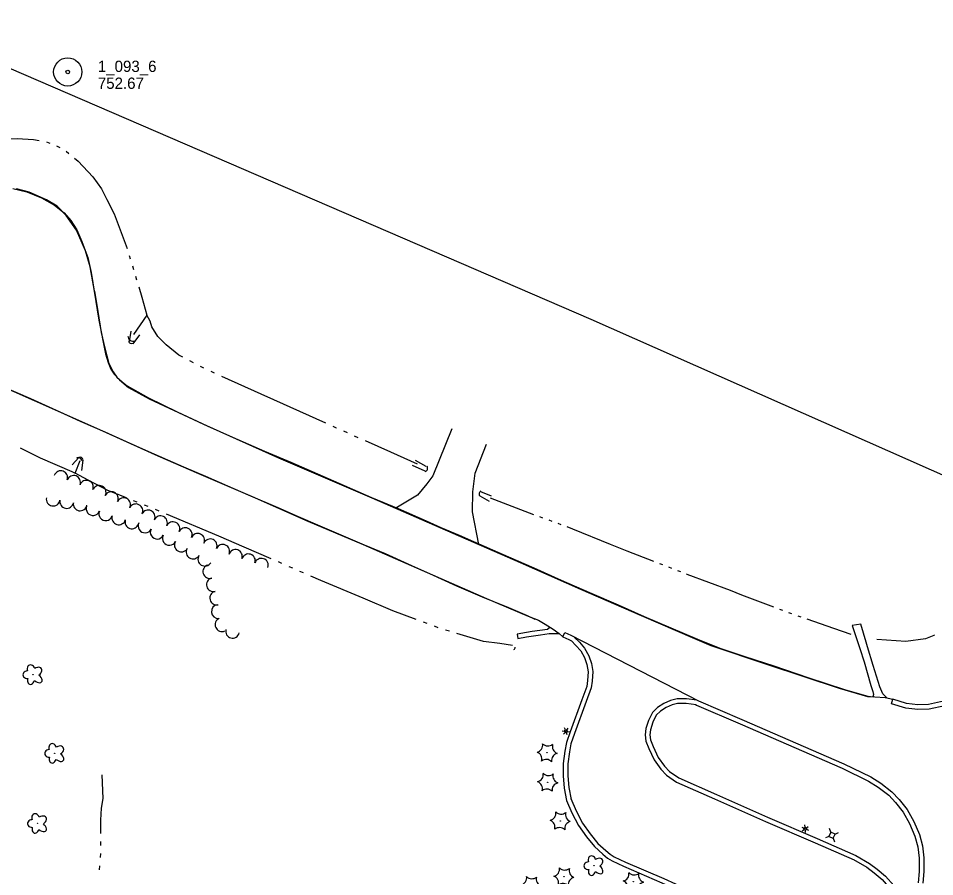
# Model space of a CAD drawing. Extents: x 588843 to 2552415, y 180129 to 269402.
# Drawn here: x 594466.8 to 594954.4, y 185573.3 to 186030.3 of the extents above; entities that cross this region are included whole.
import ezdxf

# ---------------------------------------------------------------- set-up
doc = ezdxf.new("R2010")
doc.units = 0
for name, color, linetype in [('E_DRN', 7, 'Continuous'), ('E_DTM_SpotElev', 7, 'Continuous'), ('E_DWY', 7, 'Continuous'), ('E_LAND_TreeLine_P', 7, 'Continuous'), ('E_LAND_Vegetation', 7, 'Continuous'), ('E_LTG', 7, 'Continuous'), ('E_MAP_Limits', 7, 'Continuous'), ('E_MAP_SpotElev', 7, 'Continuous'), ('E_RDWY', 7, 'Continuous'), ('E_RDWY_C_and_G', 7, 'Continuous'), ('E_STRUCT', 7, 'Continuous'), ('E_UTL_AG_Bold', 7, 'Continuous'), ('E_WTR_P', 7, 'Continuous')]:
    doc.layers.add(name, color=color, linetype=linetype)

# ---------------------------------------------------------------- blocks, each defined once
blk = doc.blocks.new('CULV2')
at = {"layer": 'E_DRN'}
blk.add_arc((19.7, 14.8), 24.6, 216.8699, 323.1301, dxfattribs=at)
blk = doc.blocks.new('CULV2_4')
at = {"layer": 'E_DRN'}
blk.add_arc((65, 48), 80.7, 216.8699, 323.1301, dxfattribs=at)
blk = doc.blocks.new('PP')
at = {"layer": 'E_MAP_SpotElev'}
for radius in [24.6, 3.15]:
    blk.add_circle((0, 0), radius, dxfattribs=at)
blk = doc.blocks.new('CULV2_5')
at = {"layer": 'E_DRN'}
blk.add_arc((65, 48), 80.7, 216.8699, 323.1301, dxfattribs=at)
blk = doc.blocks.new('LPOL_5')
at = {"layer": 'E_LTG'}
for p, q in [((-13.1, 0), (-4.9, 0)), ((-2.5, 4.3), (-6.6, 11.4)), ((2.5, 4.3), (6.6, 11.4)), ((4.9, 0), (13.1, 0)), ((-6.6, -11.4), (-2.5, -4.3)), ((6.6, -11.4), (2.5, -4.3))]:
    blk.add_line(p, q, dxfattribs=at)
for radius in [4.92, 4.92, 4.92, 0.41]:
    blk.add_circle((0, 0), radius, dxfattribs=at)
blk = doc.blocks.new('PED_4')
at = {"layer": 'E_UTL_AG_Bold'}
for p, q in [((-8.2, 8.2), (-17.5, 17.5)), ((8.2, 8.2), (17.5, 17.5)), ((-8.2, -8.2), (-17.5, -17.5)), ((8.2, -8.2), (17.5, -17.5))]:
    blk.add_line(p, q, dxfattribs=at)
blk.add_lwpolyline([(-8.2, -8.2), (8.2, -8.2), (8.2, 8.2), (-8.2, 8.2)], close=True, dxfattribs=at)
blk = doc.blocks.new('CTRE_5')
at = {"layer": 'E_LAND_Vegetation'}
blk.add_circle((0, 0), 0.733, dxfattribs=at)
for centre, start, end in [((-39.3, 29.4), 280.2067, 5.9716), ((5.9, 49), 220.2113, 305.9762), ((-45.4, -19.3), 340.2113, 65.9762), ((45.4, 19.3), 160.2113, 245.9762), ((-5.9, -49), 40.2113, 125.9762), ((39.5, -29.6), 100.2511, 185.9272)]:
    blk.add_arc(centre, 25.8, start, end, dxfattribs=at)
blk = doc.blocks.new('DTRE_5')
at = {"layer": 'E_LAND_Vegetation'}
blk.add_circle((-0.6, 0), 0.601, dxfattribs=at)
for centre, major_axis, ratio in [((-6.1, 17.5), (4.5, -16.3), 0.782863), ((-19.3, 0.5), (16.2, -0.4), 0.832022), ((13.3, 9), (-17.3, -9.6), 0.691916), ((-8.2, -17.2), (5.9, 15.9), 0.716896), ((11.6, -12.2), (-16.4, 15), 0.560249)]:
    blk.add_ellipse(centre, major_axis=major_axis, ratio=ratio, start_param=1.570796, end_param=4.712389, dxfattribs=at)

msp = doc.modelspace()

# ---------------------------------------------------------------- linework, layer by layer
at = {"layer": 'E_DWY'}
for points in [[(594697.43, 185811.71), (594687.41, 185786.72), (594684.11, 185782.35), (594679.13, 185776.4), (594667.66, 185769.41)], [(594711.9, 185750.12), (594708.55, 185767.57), (594708.72, 185778.17), (594709.91, 185788.07), (594715.98, 185803.53)], [(594762.82, 185700.62), (594765.33, 185698.15), (594768.13, 185695), (594770.4, 185690.91), (594771.76, 185686.86), (594772.43, 185682.45), (594772.21, 185677.41), (594771.66, 185673.89), (594768.92, 185666.53), (594762.72, 185649.51), (594760.85, 185644), (594760.03, 185639.78), (594759.17, 185633.31), (594759.14, 185627.03), (594759.68, 185620.68), (594760.98, 185614.41)], [(594761.07, 185698.84), (594763.52, 185696.43), (594766.08, 185693.55), (594768.1, 185689.9), (594769.32, 185686.27), (594769.92, 185682.31), (594769.72, 185677.66), (594769.23, 185674.52), (594766.58, 185667.4), (594760.36, 185650.34), (594758.43, 185644.65), (594757.56, 185640.18), (594756.67, 185633.48), (594756.64, 185626.93), (594757.2, 185620.32), (594758.54, 185613.9)], [(594827.75, 185667.32), (594822.37, 185667.96), (594817.29, 185667.98), (594813.86, 185667.08), (594810.27, 185665.53), (594806.92, 185663.32), (594804.23, 185660.69), (594802.09, 185656.45), (594800.73, 185652.1), (594800.26, 185648.78), (594800.67, 185645.42), (594802.22, 185641.53), (594805.11, 185635.45), (594808.72, 185630.45), (594811.63, 185627.38), (594816.98, 185623.68), (594837.25, 185614.74)], [(594827.45, 185664.84), (594822.22, 185665.47), (594817.6, 185665.48), (594814.67, 185664.71), (594811.47, 185663.32), (594808.5, 185661.36), (594806.27, 185659.19), (594804.41, 185655.51), (594803.18, 185651.55), (594802.78, 185648.75), (594803.11, 185646.05), (594804.51, 185642.53), (594807.27, 185636.73), (594810.65, 185632.05), (594813.27, 185629.29), (594818.21, 185625.87), (594838.26, 185617.03)], [(594838.26, 185617.03), (594865.43, 185605.03), (594891.85, 185593.56), (594912.45, 185584.55)], [(594758.54, 185613.9), (594761.35, 185607.26), (594764.85, 185600.52), (594769.06, 185594.5), (594773.4, 185589.27), (594777.78, 185585.25), (594780.27, 185583.21), (594782.7, 185581.69), (594788.84, 185578.81), (594809.25, 185570), (594815.51, 185567.18), (594838.49, 185557.33), (594865.68, 185545.35)], [(594760.84, 185614.87), (594763.61, 185608.32), (594766.99, 185601.82), (594771.05, 185596.02), (594775.22, 185590.99), (594779.42, 185587.14), (594781.73, 185585.24), (594783.9, 185583.89), (594789.86, 185581.09), (594810.26, 185572.28), (594816.52, 185569.47), (594839.49, 185559.62), (594866.69, 185547.64)], [(594837.25, 185614.74), (594864.43, 185602.74), (594890.85, 185591.27), (594911.45, 185582.26)], [(594911.2, 185582.39), (594918.3, 185578.29), (594922.25, 185575.34), (594926.4, 185571.75), (594930.55, 185567.06), (594933.88, 185561.73), (594936.38, 185556.66), (594938.03, 185553.56), (594940.41, 185554.81)], [(594912.45, 185584.55), (594919.68, 185580.38), (594923.81, 185577.29), (594928.16, 185573.54), (594932.56, 185568.56), (594936.07, 185562.94), (594938.61, 185557.8), (594940.24, 185554.73)]]:
    msp.add_lwpolyline(points, dxfattribs=at)
at = {"layer": 'E_LAND_TreeLine_P'}
for centre, start, end in [((594489.41, 185785.74), 340.8172, 160.8172), ((594496.25, 185783.22), 339.3382, 159.3382), ((594503.07, 185780.64), 339.3382, 159.3382), ((594509.82, 185777.9), 333.3002, 153.3002), ((594516.33, 185774.62), 333.3002, 153.3002), ((594485.36, 185774.3), 169.8097, 349.8097), ((594492.53, 185773.01), 169.8097, 349.8097), ((594499.71, 185771.72), 169.8097, 349.8097), ((594522.84, 185771.34), 333.3002, 153.3002), ((594506.54, 185769.23), 158.0915, 338.0915), ((594513.31, 185766.51), 158.0915, 338.0915), ((594529.36, 185768.07), 333.3002, 153.3002), ((594535.9, 185764.85), 334.4057, 154.4057), ((594520.24, 185764.27), 163.1688, 343.1688), ((594527.22, 185762.16), 163.1688, 343.1688), ((594542.47, 185761.7), 334.4057, 154.4057), ((594534.19, 185760.03), 152.8138, 332.8138), ((594540.67, 185756.69), 152.8138, 332.8138), ((594549.05, 185758.55), 334.4057, 154.4057), ((594555.62, 185755.4), 334.4057, 154.4057), ((594547.16, 185753.36), 152.8138, 332.8138), ((594562.25, 185752.36), 336.358, 156.358), ((594568.93, 185749.44), 336.358, 156.358), ((594553.53, 185749.83), 149.0746, 329.0746), ((594575.61, 185746.51), 336.358, 156.358), ((594559.78, 185746.08), 149.0746, 329.0746), ((594566.04, 185742.33), 149.0746, 329.0746), ((594582.36, 185743.77), 341.4606, 161.4606), ((594589.27, 185741.45), 341.4606, 161.4606), ((594568.68, 185735.73), 107.4642, 287.4642), ((594596.18, 185739.13), 341.4606, 161.4606), ((594570.58, 185728.7), 103.9557, 283.9557), ((594572.34, 185721.63), 103.9557, 283.9557), ((594573.18, 185714.39), 95.9184, 275.9184), ((594575.18, 185707.46), 113.3701, 293.3701), ((594580.79, 185703.95), 165.5431, 345.5431)]:
    msp.add_arc(centre, 3.65, start, end, dxfattribs=at)
at = {"layer": 'E_MAP_Limits'}
msp.add_lwpolyline([(594400.45, 186030.28), (594771.49, 185870.13), (595302.23, 185634.92)], dxfattribs=at)
at = {"layer": 'E_RDWY'}
for points in [[(594463.91, 185939.71), (594471.42, 185937.9), (594479.23, 185934.75), (594486, 185930.75), (594491.27, 185926.71), (594494.69, 185922.64), (594497.87, 185917.72), (594500.68, 185911.52), (594503.85, 185902.93), (594505.55, 185894.88), (594509.68, 185869.61), (594513.27, 185851.73), (594514.56, 185847), (594515.97, 185843.5), (594517.83, 185840.79), (594520.64, 185837.81), (594525.43, 185833.68), (594536.43, 185827.67), (594565.38, 185814.22), (594605.21, 185796.29), (594654.95, 185774.94), (594697.98, 185756.21), (594733.76, 185740.58), (594765.95, 185726.44), (594798.14, 185712.29), (594826.65, 185700.12), (594835.33, 185696.37), (594865.46, 185686.26), (594903.59, 185673.63), (594918.71, 185669.19), (594922.56, 185669), (594928.09, 185668.68), (594932.07, 185667.77)], [(594507.27, 185885.02), (594504.97, 185898.03), (594502.52, 185906.51), (594497.8, 185917.53), (594492.28, 185925.37), (594487.48, 185930.24), (594481.84, 185933.61), (594472.54, 185937.76), (594465.91, 185939.5)], [(594507.27, 185885.02), (594509.17, 185874.12), (594510.9, 185863.08), (594512.8, 185854.67), (594515.02, 185846.46), (594517.33, 185842), (594519.28, 185839.27), (594522.09, 185836.72), (594524.69, 185834.62), (594536.04, 185828.24), (594551.31, 185820.72), (594567.33, 185813.33), (594580.79, 185807.23), (594597.88, 185799.76), (594611.78, 185793.89), (594626.01, 185787.71), (594640.23, 185781.56), (594654.74, 185775.17), (594668.93, 185769.24), (594683.74, 185762.8), (594691.64, 185759.26), (594701.44, 185755.03), (594709, 185751.66), (594724.72, 185744.81), (594741.09, 185737.69), (594755.6, 185731.22), (594771.94, 185724.1), (594785.89, 185718.03), (594799.82, 185711.83), (594814.05, 185705.73), (594828.14, 185699.7), (594840.6, 185694.77), (594853.3, 185690.58), (594868.73, 185685.46), (594886.93, 185679.29), (594906.35, 185672.99), (594918.85, 185669.43), (594921.63, 185669.1), (594921.73, 185669.08)], [(594444.18, 185840.42), (594475.3, 185826.81), (594510.02, 185811.44), (594541, 185797.35), (594562.66, 185787.88), (594591.23, 185775.71), (594620.83, 185762.53), (594650.28, 185750.21), (594681.56, 185736.45), (594715.86, 185721.41), (594738.17, 185712.06), (594743.56, 185709.8), (594747.17, 185707.74), (594751.33, 185705.11), (594754.65, 185702.73), (594756.51, 185701.04)], [(594741.72, 185710.18), (594737.7, 185712.15), (594726.5, 185716.9), (594715.11, 185721.58), (594700.19, 185727.97), (594685.82, 185734.5), (594676.22, 185738.79), (594662.18, 185745.19), (594650.96, 185749.79), (594637.42, 185755.65), (594626.11, 185760.47), (594615.87, 185764.84), (594605, 185769.58), (594589.34, 185776.43), (594578.2, 185781.23), (594566.58, 185786.33), (594554.86, 185791.34), (594536.28, 185799.52), (594524.45, 185804.8), (594512.94, 185809.98), (594499.98, 185815.65), (594489.11, 185820.64), (594473.4, 185827.71), (594459.04, 185833.92)], [(594749.72, 185706.13), (594748.34, 185704.82), (594740.28, 185703.85), (594737.13, 185703.22), (594732.2, 185702.48), (594732.55, 185700.13), (594737.22, 185701.04), (594744.59, 185702.11), (594749.27, 185702.72), (594752.57, 185702.79), (594754.62, 185702.75)], [(594928.92, 185668.49), (594926.75, 185670.66), (594925.16, 185674.39), (594921.65, 185685.74), (594918.54, 185695.64), (594917.84, 185698.19), (594915.06, 185707.8), (594910.42, 185706.97), (594914.5, 185694.75), (594916.77, 185687.65), (594920.46, 185675.13), (594921.47, 185671.87), (594921.85, 185670.32), (594921.54, 185669.05)]]:
    msp.add_lwpolyline(points, dxfattribs=at)
at = {"layer": 'E_RDWY_C_and_G'}
for points in [[(595001.57, 185706.79), (594999.42, 185699.69), (594996.48, 185692.76), (594993.06, 185687.11), (594988.54, 185681.27), (594982.83, 185675.13), (594977.34, 185671.12), (594969.91, 185667.84), (594959.74, 185664.29), (594951.4, 185662.47), (594945.34, 185662.36), (594938.95, 185663.08), (594931.35, 185665.38), (594932.07, 185667.77)], [(594999.18, 185707.51), (594997.07, 185700.55), (594994.25, 185693.9), (594990.99, 185688.52), (594986.63, 185682.89), (594981.16, 185677), (594976.08, 185673.3), (594968.99, 185670.16), (594959.06, 185666.7), (594951.11, 185664.96), (594945.46, 185664.86), (594939.46, 185665.54), (594932.07, 185667.77)], [(594756.5, 185701.04), (594757.56, 185703.31), (594760.74, 185701.82), (594828.69, 185666.9), (594851.79, 185656.97)], [(594756.5, 185701.04), (594759.64, 185699.57), (594761.07, 185698.84)], [(594827.16, 185664.87), (594827.62, 185664.64), (594850.8, 185654.68)], [(594851.8, 185656.97), (594906.12, 185633.39), (594920.36, 185626.41), (594925.74, 185623.08), (594931.64, 185618.51), (594935.43, 185614.39), (594939.75, 185608.96), (594943.24, 185602.68), (594946.27, 185595.71), (594947.83, 185589.65), (594948.54, 185583.3), (594948.57, 185575.95), (594948.12, 185569.9)], [(594850.8, 185654.68), (594905.07, 185631.12), (594919.15, 185624.22), (594924.31, 185621.02), (594929.94, 185616.66), (594933.53, 185612.77), (594937.66, 185607.57), (594940.99, 185601.57), (594943.9, 185594.89), (594945.36, 185589.2), (594946.04, 185583.15), (594946.07, 185576.04), (594945.63, 185570.09)]]:
    msp.add_lwpolyline(points, dxfattribs=at)
at = {"layer": 'E_STRUCT'}
for points in [[(594526.74, 185863.78), (594525.76, 185858.23)], [(594527.84, 185856.92), (594531.47, 185861.71)], [(594499.05, 185796.45), (594495.45, 185792.47)], [(594501.22, 185795.11), (594500.44, 185789.5)], [(594683.34, 185789.17), (594676.61, 185792.12)], [(594683.83, 185791.59), (594678.2, 185794.84)], [(594718.65, 185775.89), (594712.95, 185778.14)], [(594712.33, 185775.96), (594717.37, 185773.19)]]:
    msp.add_lwpolyline(points, dxfattribs=at)
at = {"layer": 'E_WTR_P'}
for points in [[(594449.86, 185965.12), (594456.6, 185966.09), (594466.19, 185966.31), (594474.84, 185965.78), (594477.92, 185965.27)], [(594481.72, 185964.48), (594483.56, 185963.85)], [(594487.17, 185962.42), (594488.89, 185961.52)], [(594492.27, 185959.62), (594493.75, 185958.35)], [(594496.7, 185955.83), (594498.65, 185954.16), (594506.54, 185945.96), (594511.12, 185939.43), (594513.96, 185933.83)], [(594513.96, 185933.83), (594517.87, 185926.13), (594524.72, 185907.8)], [(594525.85, 185904.08), (594526.4, 185902.22)], [(594527.52, 185898.49), (594528.08, 185896.63)], [(594529.2, 185892.91), (594529.76, 185891.04)], [(594530.9, 185887.32), (594532.61, 185881.77), (594534.38, 185875.43), (594535.11, 185872.25), (594528.05, 185861.89)], [(594554.42, 185849.8), (594552.17, 185850.99), (594545.45, 185856.5), (594541.06, 185860.83), (594537.81, 185865.95), (594536.93, 185868.97), (594535.11, 185872.25)], [(594559.98, 185846.88), (594558.12, 185847.85)], [(594565.53, 185843.95), (594563.68, 185844.92)], [(594571.26, 185841.36), (594569.35, 185842.22)], [(594602.78, 185827.2), (594596.09, 185830.23), (594575.08, 185839.65)], [(594630.45, 185814.69), (594602.78, 185827.2)], [(594636.18, 185812.1), (594636.16, 185812.11), (594634.27, 185812.96)], [(594641.92, 185809.56), (594640.01, 185810.4)], [(594647.67, 185807.01), (594645.75, 185807.86)], [(594679.18, 185792.83), (594664.97, 185799.36), (594651.5, 185805.32)], [(594467.72, 185801.6), (594478.37, 185796.34), (594495.29, 185788.94), (594496.98, 185788.04), (594499.77, 185794.92)], [(594524.29, 185774.98), (594514.45, 185778.95), (594503.91, 185784.32), (594499.4, 185786.84), (594496.98, 185788.04)], [(594530.1, 185772.63), (594528.17, 185773.41)], [(594717.8, 185775.02), (594736.24, 185767.9), (594740.97, 185766.17)], [(594535.92, 185770.28), (594533.98, 185771.06)], [(594541.73, 185767.93), (594539.79, 185768.72)], [(594573.5, 185754.5), (594545.6, 185766.36)], [(594744.19, 185764.99), (594745.79, 185764.4)], [(594749.01, 185763.22), (594750.61, 185762.64)], [(594753.82, 185761.46), (594755.43, 185760.87)], [(594758.64, 185759.69), (594761.73, 185758.56), (594781.64, 185750.39)], [(594601.33, 185742.5), (594586.91, 185748.79), (594573.5, 185754.5)], [(594781.64, 185750.39), (594790.59, 185746.72), (594804.71, 185741.27)], [(594607.08, 185739.99), (594605.16, 185740.83)], [(594612.82, 185737.48), (594610.91, 185738.32)], [(594807.9, 185740.04), (594809.5, 185739.43)], [(594618.57, 185734.97), (594616.65, 185735.81)], [(594812.69, 185738.2), (594814.28, 185737.58)], [(594817.48, 185736.35), (594819.07, 185735.73)], [(594822.26, 185734.5), (594822.5, 185734.41), (594845.47, 185725.74)], [(594650.31, 185721.49), (594627.78, 185730.95), (594622.4, 185733.3)], [(594845.47, 185725.74), (594851.6, 185723.42), (594868.67, 185716.97)], [(594678.44, 185710.23), (594665.99, 185714.9), (594650.31, 185721.49)], [(594871.87, 185715.76), (594873.47, 185715.16)], [(594876.67, 185713.95), (594878.27, 185713.34)], [(594881.5, 185712.22), (594883.12, 185711.66)], [(594886.35, 185710.54), (594900.57, 185705.62), (594909.81, 185702.46)], [(594684.32, 185708.03), (594682.36, 185708.77)], [(594690.19, 185705.83), (594688.23, 185706.57)], [(594696.18, 185703.98), (594694.18, 185704.6)], [(594729.69, 185696.36), (594723.01, 185697.35), (594714.31, 185698.41), (594700.18, 185702.76)], [(594954.34, 185702.09), (594953.9, 185701.62), (594949.52, 185699.91), (594939.11, 185698.58), (594923.61, 185699.54)], [(594511.3, 185627.47), (594511.74, 185614.96), (594510.92, 185609.69), (594510.46, 185603.28), (594510.52, 185596.34)], [(594510.56, 185592.03), (594510.58, 185589.88)], [(594510.5, 185585.58), (594510.35, 185583.43)], [(594510.03, 185579.14), (594509.88, 185576.99)]]:
    msp.add_lwpolyline(points, dxfattribs=at)

# ---------------------------------------------------------------- block references
at = {"layer": 'E_DRN'}
for name, p, xscale, yscale, rotation in [('CULV2', (594525.1, 185861.12), 0.11424632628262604, 0.11424632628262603, -35.108360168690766), ('CULV2_4', (594525.46, 185858.4), 0.020052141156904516, 0.02005214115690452, -24.715941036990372), ('CULV2', (594500.73, 185794.62), 0.08381390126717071, 0.0838139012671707, 154.31540499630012), ('CULV2_4', (594501.32, 185795.17), 0.020339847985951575, 0.020339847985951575, 151.0356044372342), ('CULV2_5', (594683.3, 185788.99), 0.022918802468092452, 0.022918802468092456, 70.21614637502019), ('CULV2_5', (594712.95, 185778.46), 0.01981896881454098, 0.019818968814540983, -105.96977878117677), ('CULV2_5', (594730.38, 185694.3), 0.011098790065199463, 0.011098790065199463, 58.08482531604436)]:
    msp.add_blockref(name, p, dxfattribs=dict(at, xscale=xscale, yscale=yscale, rotation=rotation))
at = {"layer": 'E_LAND_Vegetation', "xscale": 0.15240030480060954, "yscale": 0.15240030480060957, "rotation": 3.4338469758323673}
for name, p in [('DTRE_5', (594474.69, 185680.88)), ('DTRE_5', (594486.25, 185638.98)), ('CTRE_5', (594748.15, 185639.28)), ('CTRE_5', (594748.45, 185623.53)), ('DTRE_5', (594477.1, 185601.66)), ('CTRE_5', (594755.16, 185602.97)), ('DTRE_5', (594773.14, 185579.2)), ('CTRE_5', (594757.1, 185573.24)), ('CTRE_5', (594739.6, 185568.62)), ('CTRE_5', (594794.04, 185570.65))]:
    msp.add_blockref(name, p, dxfattribs=at)
at = {"layer": 'E_LTG'}
for p, xscale, yscale, rotation in [((594758.16, 185650.69), 0.1524003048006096, 0.15240030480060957, -8.075737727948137), ((594885.48, 185598.83), 0.15240030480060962, 0.1524003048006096, -23.509223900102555)]:
    msp.add_blockref('LPOL_5', p, dxfattribs=dict(at, xscale=xscale, yscale=yscale, rotation=rotation))
at = {"layer": 'E_MAP_SpotElev', "xscale": 0.3048006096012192, "yscale": 0.3048006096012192}
msp.add_blockref('PP', (594493.11, 186001.72), dxfattribs=at)
msp.add_blockref('PP', (594493.11, 186001.72), dxfattribs=at)
at = {"layer": 'E_UTL_AG_Bold', "xscale": 0.15240030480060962, "yscale": 0.1524003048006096, "rotation": -23.509223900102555}
msp.add_blockref('PED_4', (594899.74, 185595.35), dxfattribs=at)

# ---------------------------------------------------------------- texts
at = {"layer": 'E_DTM_SpotElev'}
for s, p in [('1_093_6', (594509.11, 186001.72)), ('1_093_6', (594509.11, 186001.72)), ('752.67', (594509.11, 185992.72)), ('752.67', (594509.11, 185992.72))]:
    msp.add_text(s, height=6, dxfattribs=at).set_placement(p)

doc.saveas('drawing.dxf')
